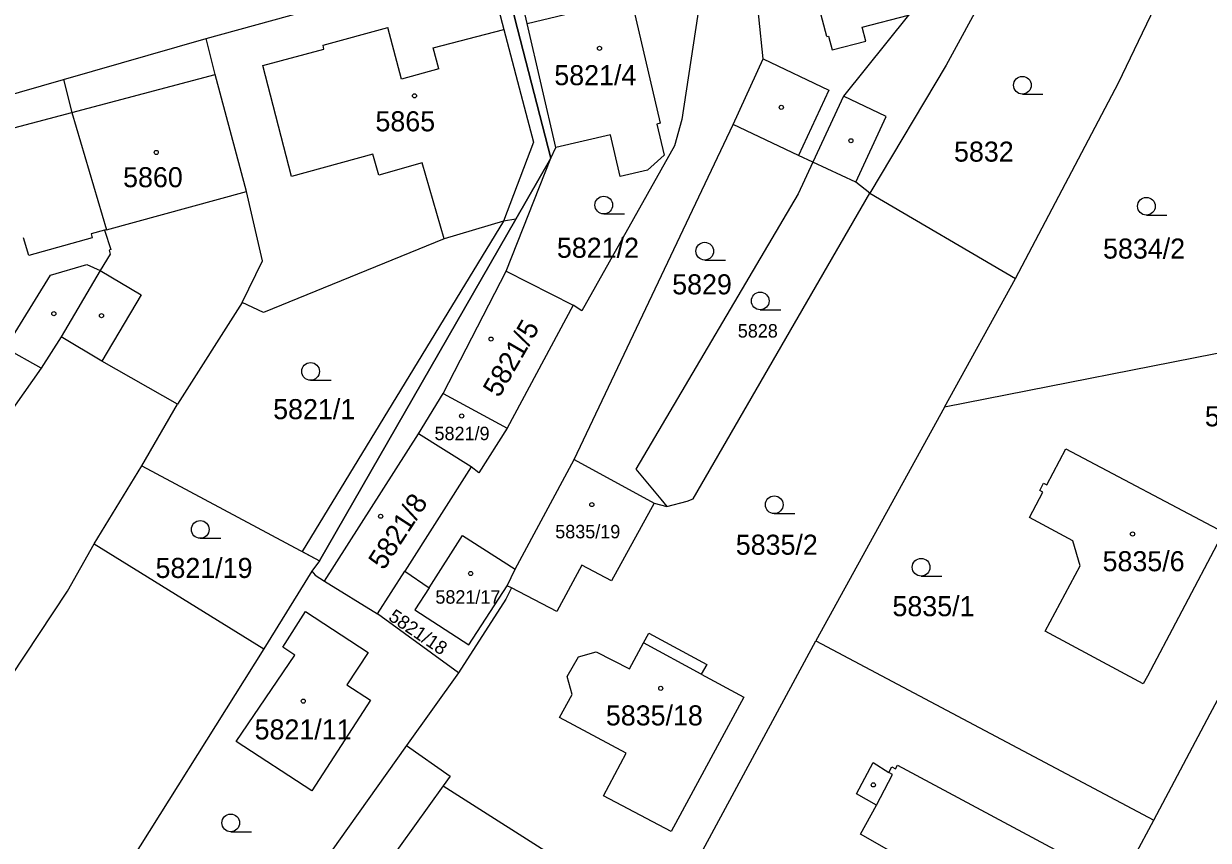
# Model space of a CAD drawing. Extents: x -644096 to -634268, y -1141430 to -1133463.
# Drawn here: x -639919.9 to -639819.5, y -1138784.1 to -1138714.8 of the extents above; entities that cross this region are included whole.
import ezdxf

# ---------------------------------------------------------------- set-up
doc = ezdxf.new("R2010")
doc.units = 0
for name, color, linetype in [('B_Hranice _3D', 7, 'Continuous'), ('M_Svah_Nasyp', 7, 'Continuous'), ('M_Svah_Zarez', 7, 'Continuous'), ('svrsek_osa_sjezdy', 7, 'Continuous'), ('svrsek_osa_VRT', 7, 'Continuous'), ('terminal_VRT', 7, 'Continuous')]:
    doc.layers.add(name, color=color, linetype=linetype)

msp = doc.modelspace()

# ---------------------------------------------------------------- linework, layer by layer
at = {"layer": 'B_Hranice _3D'}
for points in [[(-639857.2, -1138717.82), (-639858.66, -1138703.54), (-639862.62, -1138704.62), (-639862.16, -1138710.3), (-639864.08, -1138722.95), (-639864.7, -1138725.18), (-639872.57, -1138739.17), (-639873.31, -1138738.69), (-639878.9, -1138749.13), (-639881.3, -1138752.9), (-639881.96, -1138752.4), (-639887.58, -1138761.24), (-639885.52, -1138762.65), (-639882.69, -1138758.23), (-639878.22, -1138761.06), (-639873.21, -1138751.79), (-639859.75, -1138723.39)], [(-639896.28, -1138759.58), (-639894.81, -1138760.37), (-639878.16, -1138731.4), (-639875.19, -1138726.23), (-639878.01, -1138715.26), (-639879.56, -1138709.24), (-639880.69, -1138709.59), (-639879.18, -1138715.34), (-639877.32, -1138722.41), (-639876.67, -1138724.89), (-639879.22, -1138731.59)], [(-639875.19, -1138726.23), (-639874.78, -1138725.32), (-639877.2, -1138714.82), (-639878.54, -1138709), (-639879.56, -1138709.24), (-639878.01, -1138715.26)], [(-639875.19, -1138726.23), (-639878.16, -1138731.4), (-639894.81, -1138760.37), (-639895.44, -1138761.25), (-639895.16, -1138761.58), (-639894.37, -1138762.08), (-639886.41, -1138749.61), (-639884.33, -1138746.19), (-639878.99, -1138735.82)]]:
    msp.add_lwpolyline(points, close=True, dxfattribs=at)
at = {"layer": 'M_Svah_Nasyp'}
for p, q in [((-639851.79, -1138715.93), (-639854.54, -1138705.75)), ((-639848.81, -1138715.13), (-639844.87, -1138714.11)), ((-639894.5, -1138716.65), (-639889.02, -1138715.17)), ((-639887.84, -1138719.55), (-639889.02, -1138715.17)), ((-639885.18, -1138716.87), (-639879.18, -1138715.34)), ((-639879.18, -1138715.34), (-639877.32, -1138722.41)), ((-639848.51, -1138716.32), (-639848.81, -1138715.13)), ((-639851.79, -1138715.93), (-639851.66, -1138715.9)), ((-639851.66, -1138715.9), (-639851.35, -1138717.05)), ((-639851.35, -1138717.05), (-639848.51, -1138716.32)), ((-639899.61, -1138718.38), (-639894.43, -1138717.01)), ((-639894.43, -1138717.01), (-639894.5, -1138716.65)), ((-639884.7, -1138718.66), (-639885.18, -1138716.87)), ((-639897.17, -1138727.78), (-639899.61, -1138718.38)), ((-639857.2, -1138717.82), (-639851.64, -1138720.47)), ((-639915.79, -1138722.36), (-639903.64, -1138719.13)), ((-639884.7, -1138718.66), (-639887.84, -1138719.55)), ((-639851.64, -1138720.47), (-639854.2, -1138726.01)), ((-639846.77, -1138722.7), (-639850.38, -1138720.98)), ((-639932.74, -1138726.88), (-639915.79, -1138722.36)), ((-639877.32, -1138722.41), (-639876.67, -1138724.89)), ((-639849.35, -1138728.28), (-639846.77, -1138722.7)), ((-639876.67, -1138724.89), (-639879.22, -1138731.59)), ((-639890.27, -1138725.9), (-639897.17, -1138727.78)), ((-639889.78, -1138727.68), (-639890.27, -1138725.9)), ((-639886.1, -1138726.63), (-639889.78, -1138727.68)), ((-639884.25, -1138733.08), (-639886.1, -1138726.63)), ((-639912.87, -1138732.31), (-639900.99, -1138729.05)), ((-639913.03, -1138732.35), (-639914.17, -1138732.66)), ((-639919.44, -1138734.48), (-639919.89, -1138732.99)), ((-639914.08, -1138732.99), (-639919.44, -1138734.48)), ((-639914.17, -1138732.66), (-639914.08, -1138732.99)), ((-639917.61, -1138736.14), (-639914.52, -1138735.26)), ((-639914.52, -1138735.26), (-639913.38, -1138735.77)), ((-639921.42, -1138742.34), (-639917.61, -1138736.14)), ((-639913.38, -1138735.77), (-639909.91, -1138737.83)), ((-639909.91, -1138737.83), (-639913.26, -1138743.44)), ((-639862.46, -1138769.97), (-639867.34, -1138767.31)), ((-639847.58, -1138781.07), (-639846.24, -1138778.48)), ((-639846.24, -1138778.48), (-639846.54, -1138778.32))]:
    msp.add_line(p, q, dxfattribs=at)
at = {"layer": 'M_Svah_Zarez'}
for centre in [(-639871.07, -1138716.93), (-639886.75, -1138720.95), (-639855.66, -1138721.93), (-639849.76, -1138724.76), (-639908.64, -1138725.75), (-639917.32, -1138739.42), (-639913.28, -1138739.59), (-639880.26, -1138741.57), (-639882.75, -1138748.09), (-639871.72, -1138755.6), (-639889.62, -1138756.59), (-639825.89, -1138758.09), (-639881.99, -1138761.44), (-639865.88, -1138771.17), (-639896.18, -1138772.26), (-639847.86, -1138779.36)]:
    msp.add_circle(centre, 0.175, dxfattribs=at)
at = {"layer": 'svrsek_osa_sjezdy'}
for p, q in [((-639835.23, -1138720.8), (-639833.48, -1138720.8)), ((-639870.71, -1138730.96), (-639868.96, -1138730.96)), ((-639824.72, -1138731.06), (-639822.97, -1138731.06)), ((-639862.15, -1138734.87), (-639860.4, -1138734.87)), ((-639857.45, -1138739.09), (-639855.7, -1138739.09)), ((-639895.56, -1138745.06), (-639893.81, -1138745.06)), ((-639856.26, -1138756.36), (-639854.51, -1138756.36)), ((-639904.91, -1138758.46), (-639903.16, -1138758.46)), ((-639843.81, -1138761.66), (-639842.06, -1138761.66)), ((-639902.33, -1138783.33), (-639900.58, -1138783.33))]:
    msp.add_line(p, q, dxfattribs=at)
for centre in [(-639835.23, -1138720.05), (-639870.71, -1138730.21), (-639824.72, -1138730.31), (-639862.15, -1138734.12), (-639857.45, -1138738.34), (-639895.56, -1138744.31), (-639856.26, -1138755.61), (-639904.91, -1138757.71), (-639843.81, -1138760.91), (-639902.33, -1138782.58)]:
    msp.add_circle(centre, 0.75, dxfattribs=at)
at = {"layer": 'terminal_VRT'}
for p, q in [((-639904.42, -1138716.1), (-639879.56, -1138709.24)), ((-639916.51, -1138719.58), (-639904.42, -1138716.1)), ((-639943.15, -1138727.17), (-639916.51, -1138719.58)), ((-639873.21, -1138751.79), (-639859.75, -1138723.39)), ((-639848.16, -1138729.21), (-639835.81, -1138736.43)), ((-639894.81, -1138760.37), (-639878.16, -1138731.4)), ((-639841.84, -1138747.34), (-639835.81, -1138736.43)), ((-639901.35, -1138738.46), (-639906.85, -1138747.08)), ((-639916.7, -1138741.39), (-639918.39, -1138744.04)), ((-639886.41, -1138749.61), (-639884.33, -1138746.19)), ((-639884.33, -1138746.19), (-639878.9, -1138749.13)), ((-639909.85, -1138752.31), (-639906.85, -1138747.08)), ((-639841.84, -1138747.34), (-639852.74, -1138767.15)), ((-639894.37, -1138762.08), (-639886.41, -1138749.61)), ((-639881.96, -1138752.4), (-639886.41, -1138749.61)), ((-639913.9, -1138758.94), (-639909.85, -1138752.31)), ((-639909.85, -1138752.31), (-639894.81, -1138760.37)), ((-639881.96, -1138752.4), (-639887.58, -1138761.24)), ((-639878.22, -1138761.06), (-639873.21, -1138751.79)), ((-639873.21, -1138751.79), (-639866.45, -1138755.47)), ((-639866.45, -1138755.47), (-639865.35, -1138755.76)), ((-639913.9, -1138758.94), (-639899.52, -1138767.83)), ((-639894.81, -1138760.37), (-639895.44, -1138761.25)), ((-639895.44, -1138761.25), (-639899.52, -1138767.83)), ((-639889.89, -1138764.87), (-639887.58, -1138761.24)), ((-639887.58, -1138761.24), (-639885.52, -1138762.65)), ((-639878.91, -1138762.49), (-639878.22, -1138761.06)), ((-639894.37, -1138762.08), (-639889.89, -1138764.87)), ((-639878.54, -1138762.66), (-639878.91, -1138762.49)), ((-639883.01, -1138769.85), (-639889.89, -1138764.87)), ((-639865.73, -1138791.24), (-639852.74, -1138767.15)), ((-639852.74, -1138767.15), (-639824.08, -1138782.35)), ((-639883.01, -1138769.85), (-639887.43, -1138776.02)), ((-639884.32, -1138779.45), (-639865.73, -1138791.24))]:
    msp.add_line(p, q, dxfattribs=at)
for points in [[(-639859.75, -1138723.39), (-639857.2, -1138717.82), (-639858.66, -1138703.54)], [(-639846.87, -1138703.61), (-639844.14, -1138713.94), (-639844.87, -1138714.11), (-639850.38, -1138720.98), (-639852.98, -1138726.58)], [(-639879.56, -1138709.24), (-639878.01, -1138715.26), (-639875.19, -1138726.23), (-639878.16, -1138731.4)], [(-639835.81, -1138736.43), (-639827.08, -1138719.84), (-639822.64, -1138710.57)], [(-639869.31, -1138727.8), (-639870.15, -1138724.25), (-639874.78, -1138725.32), (-639877.2, -1138714.82), (-639870.82, -1138713.3), (-639870.99, -1138712.41), (-639868.59, -1138711.85), (-639865.92, -1138723.27), (-639866.22, -1138723.34), (-639865.59, -1138725.98), (-639867, -1138727.24), (-639869.31, -1138727.8)], [(-639837.16, -1138712.05), (-639838.45, -1138712.36), (-639841.69, -1138718.36), (-639848.16, -1138729.21)], [(-639901.35, -1138738.46), (-639899.64, -1138734.93), (-639900.99, -1138729.05), (-639903.64, -1138719.13), (-639904.42, -1138716.1)], [(-639916.51, -1138719.58), (-639915.79, -1138722.36), (-639912.87, -1138732.31), (-639913.03, -1138732.35), (-639912.49, -1138733.99), (-639912.63, -1138734.04), (-639912.55, -1138734.37), (-639913.38, -1138735.77), (-639916.7, -1138741.39)], [(-639852.98, -1138726.58), (-639854.2, -1138726.01), (-639859.75, -1138723.39)], [(-639852.98, -1138726.58), (-639854.24, -1138729.26), (-639867.99, -1138752.61), (-639865.88, -1138755.13), (-639865.35, -1138755.76)], [(-639848.16, -1138729.21), (-639849.35, -1138728.28), (-639852.98, -1138726.58)], [(-639865.35, -1138755.76), (-639863.65, -1138755.31), (-639863.14, -1138755.11), (-639848.16, -1138729.21)], [(-639878.16, -1138731.4), (-639879.22, -1138731.59), (-639884.25, -1138733.08), (-639899.56, -1138739.33), (-639901.35, -1138738.46)], [(-639884.33, -1138746.19), (-639878.99, -1138735.82), (-639873.31, -1138738.69), (-639878.9, -1138749.13)], [(-639918.39, -1138744.04), (-639921.42, -1138742.34), (-639929.42, -1138741.26), (-639933.21, -1138740.7), (-639936.46, -1138740.22), (-639942.01, -1138739.16)], [(-639906.85, -1138747.08), (-639913.26, -1138743.44), (-639916.7, -1138741.39)], [(-639813.31, -1138741.83), (-639815.41, -1138742.14), (-639841.84, -1138747.34)], [(-639918.39, -1138744.04), (-639927.24, -1138756.59), (-639975.51, -1138829.39)], [(-639824.08, -1138782.35), (-639819.32, -1138773.33), (-639816.4, -1138767.92), (-639807.22, -1138750.98), (-639805.04, -1138747.68), (-639803.75, -1138746.14), (-639801.82, -1138744.67)], [(-639878.9, -1138749.13), (-639881.3, -1138752.9), (-639881.96, -1138752.4)], [(-639830.34, -1138760.78), (-639830.94, -1138758.66), (-639834.63, -1138756.7), (-639833.49, -1138754.54), (-639833.76, -1138754.4), (-639833.44, -1138753.79), (-639833.16, -1138753.93), (-639831.55, -1138750.86), (-639818.18, -1138757.95), (-639822, -1138765.16), (-639824.63, -1138770.13), (-639824.98, -1138770.78), (-639833.31, -1138766.32), (-639830.34, -1138760.78)], [(-639866.45, -1138755.47), (-639870.04, -1138762.06), (-639872.57, -1138760.73), (-639874.69, -1138764.66), (-639878.54, -1138762.66)], [(-639885.52, -1138762.65), (-639882.69, -1138758.23), (-639878.22, -1138761.06)], [(-639938.17, -1138798.11), (-639938.98, -1138797.41), (-639916.15, -1138762.95), (-639913.9, -1138758.94)], [(-639895.44, -1138761.25), (-639895.16, -1138761.58), (-639894.37, -1138762.08)], [(-639885.52, -1138762.65), (-639886.72, -1138764.52), (-639882.15, -1138767.48), (-639878.91, -1138762.49)], [(-639878.54, -1138762.66), (-639879.01, -1138763.62), (-639883.01, -1138769.85)], [(-639895.99, -1138764.66), (-639890.67, -1138768.13), (-639892.49, -1138770.88), (-639890.49, -1138772.19), (-639895.46, -1138779.86), (-639901.88, -1138775.67), (-639896.9, -1138768.35), (-639897.9, -1138767.68), (-639895.99, -1138764.66)], [(-639858.85, -1138771.92), (-639864.99, -1138783.32), (-639870.74, -1138780.3), (-639868.82, -1138776.67), (-639874.45, -1138773.65), (-639873.4, -1138771.7), (-639873.82, -1138770.16), (-639872.86, -1138768.51), (-639871.34, -1138768.09), (-639868.54, -1138769.53), (-639867.34, -1138767.31), (-639866.88, -1138766.49), (-639861.98, -1138769.16), (-639862.46, -1138769.97), (-639858.85, -1138771.92)], [(-639899.52, -1138767.83), (-639912.42, -1138788.41), (-639912.3, -1138788.5), (-639902.45, -1138795.01)], [(-639887.43, -1138776.02), (-639893.19, -1138784.12), (-639901.31, -1138795.62), (-639901.61, -1138795.55)], [(-639887.43, -1138776.02), (-639883.74, -1138778.63), (-639884.32, -1138779.45)], [(-639846.54, -1138778.32), (-639846.28, -1138777.83), (-639845.98, -1138777.99), (-639845.81, -1138777.68), (-639832.49, -1138784.84), (-639836.33, -1138792.05), (-639838.89, -1138796.85), (-639839.33, -1138797.69), (-639847.66, -1138793.25), (-639844.72, -1138787.76), (-639845.33, -1138785.59), (-639848.95, -1138783.53), (-639847.58, -1138781.07), (-639849.3, -1138780.12), (-639847.88, -1138777.45), (-639846.54, -1138778.32)], [(-639884.32, -1138779.45), (-639889.17, -1138786.23), (-639897.67, -1138798.29)], [(-639839.66, -1138809.24), (-639837.62, -1138806.31), (-639833.63, -1138799.84), (-639830.74, -1138794.79), (-639824.08, -1138782.35)]]:
    msp.add_lwpolyline(points, dxfattribs=at)

# ---------------------------------------------------------------- texts
at = {"layer": 'svrsek_osa_VRT'}
for s, height, p in [('5821/4', 1.7, (-639874.9, -1138720.05)), ('5865', 1.7, (-639890.06, -1138723.96)), ('5832', 1.7, (-639841.02, -1138726.53)), ('5860', 1.7, (-639911.45, -1138728.7)), ('5821/2', 1.7, (-639874.68, -1138734.68)), ('5834/2', 1.7, (-639828.39, -1138734.75)), ('5829', 1.7, (-639864.91, -1138737.78)), ('5828', 1.14, (-639859.35, -1138741.44)), ('5821/1', 1.7, (-639898.73, -1138748.36)), ('5842/3', 1.7, (-639819.76, -1138748.97)), ('5821/9', 1.14, (-639885.05, -1138750.14)), ('5835/19', 1.14, (-639874.82, -1138758.46)), ('5835/2', 1.7, (-639859.52, -1138759.85)), ('5835/6', 1.7, (-639828.43, -1138761.25)), ('5821/19', 1.7, (-639908.7, -1138761.82)), ('5821/17', 1.14, (-639884.98, -1138764)), ('5835/1', 1.7, (-639846.24, -1138765.06)), ('5835/18', 1.7, (-639870.53, -1138774.32)), ('5821/11', 1.7, (-639900.3, -1138775.51))]:
    msp.add_text(s, height=height, dxfattribs=at).set_placement(p)
for s, height, rotation, p in [('5821/5', 1.7, 60, (-639879.58, -1138746.61)), ('5821/8', 1.7, 57, (-639889.35, -1138761.23)), ('5821/18', 1.14, 326, (-639889.04, -1138765.33))]:
    msp.add_text(s, height=height, rotation=rotation, dxfattribs=at).set_placement(p)

doc.saveas('drawing.dxf')
